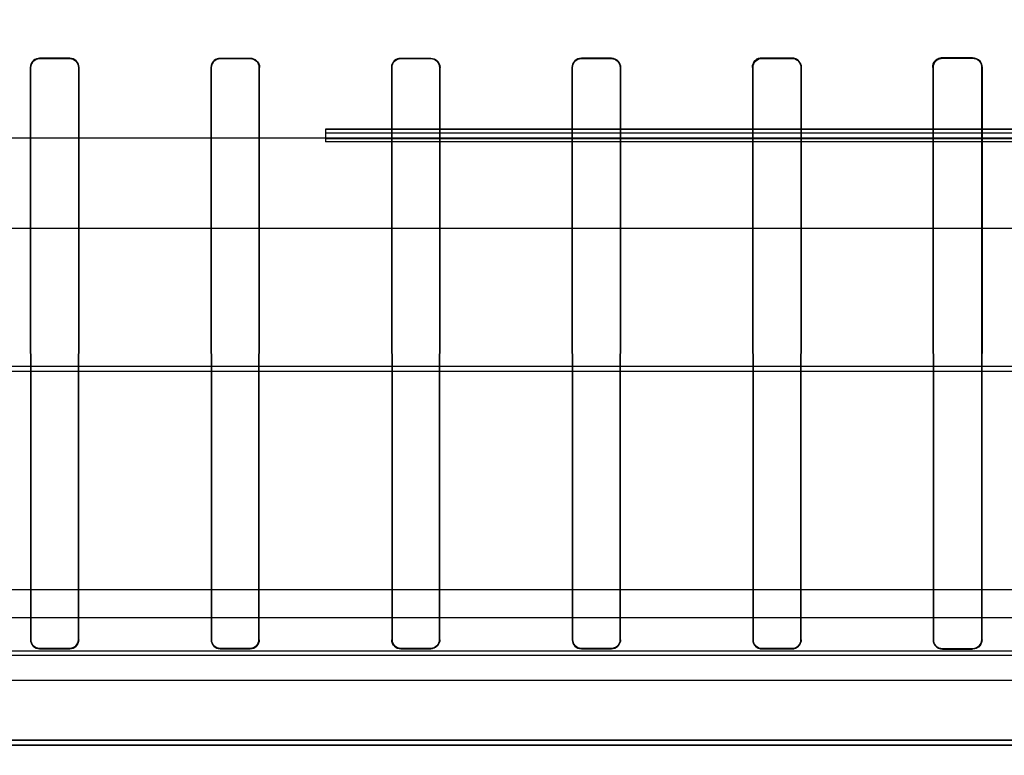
# Model space of a CAD drawing. Header units: millimetres. Extents: x 0 to 297, y 0 to 210.
# Tile 402 of 499: x 240.354 to 240.583, y 159.979 to 160.15. Entities that reach past the tile are written whole.
import ezdxf

# ---------------------------------------------------------------- set-up
doc = ezdxf.new("R2010")
doc.units = ezdxf.units.MM
doc.header["$LTSCALE"] = 16.335
doc.layers.get('0').update_dxf_attribs({"linetype": 'CONTINUOUS'})
for name, color, linetype in [('AXES_REF', 7, 'CONTINUOUS'), ('INTFCLR_1', 7, 'CONTINUOUS'), ('INTFCLR_144815', 7, 'CONTINUOUS'), ('INTFCLR_72935', 7, 'CONTINUOUS')]:
    doc.layers.add(name, color=color, linetype=linetype)

msp = doc.modelspace()

# ---------------------------------------------------------------- linework, layer by layer
at = {"color": 7, "linetype": 'Continuous'}
for radius in [6.78708, 6.7865, 6.74304]:
    msp.add_circle((241.48891, 154.71146), radius, dxfattribs=at)
for radius, start, end in [(6.72, 278.277129, 261.722871), (6.874, 113.082692, 346.830891)]:
    msp.add_arc((241.48891, 154.71146), radius, start, end, dxfattribs=at)
at = {"layer": 'AXES_REF', "color": 9, "linetype": 'Continuous'}
msp.add_arc((241.48891, 154.71146), 6.19116, 94.411812, 85.588188, dxfattribs=at)
at = {"layer": 'INTFCLR_1', "color": 9, "linetype": 'Continuous'}
for p, q in [((240.35822, 160.14096), (240.35822, 160.14104)), ((240.36522, 160.14104), (240.36522, 160.14096)), ((240.40022, 160.14095), (240.40022, 160.14102)), ((240.40722, 160.14102), (240.40722, 160.14095)), ((240.44222, 160.14095), (240.44222, 160.14102)), ((240.44922, 160.14102), (240.44922, 160.14095)), ((240.48422, 160.14096), (240.48422, 160.14104)), ((240.49122, 160.14104), (240.49122, 160.14096)), ((240.52622, 160.14099), (240.52622, 160.14107)), ((240.53322, 160.14108), (240.53322, 160.141)), ((240.56822, 160.14104), (240.56822, 160.14112)), ((240.57522, 160.14113), (240.57522, 160.14105)), ((240.35602, 160.13885), (240.3561, 160.13885)), ((240.36732, 160.13885), (240.3674, 160.13885)), ((240.39804, 160.13885), (240.39812, 160.13885)), ((240.40931, 160.13885), (240.40938, 160.13885)), ((240.44005, 160.13885), (240.44012, 160.13885)), ((240.45131, 160.13885), (240.45139, 160.13885)), ((240.48203, 160.13885), (240.48211, 160.13885)), ((240.49333, 160.13885), (240.49341, 160.13885)), ((240.524, 160.13885), (240.52408, 160.13885)), ((240.53536, 160.13885), (240.53544, 160.13885)), ((240.56595, 160.13885), (240.56603, 160.13885)), ((240.57741, 160.13885), (240.5775, 160.13885)), ((240.35617, 160.00585), (240.3561, 160.00585)), ((240.36732, 160.00585), (240.36725, 160.00585)), ((240.39819, 160.00585), (240.39812, 160.00585)), ((240.40931, 160.00585), (240.40924, 160.00585)), ((240.44019, 160.00585), (240.44012, 160.00585)), ((240.45131, 160.00585), (240.45124, 160.00585)), ((240.48218, 160.00585), (240.48211, 160.00585)), ((240.49333, 160.00585), (240.49326, 160.00585)), ((240.52415, 160.00585), (240.52408, 160.00585)), ((240.53536, 160.00585), (240.53529, 160.00585)), ((240.56611, 160.00585), (240.56603, 160.00585)), ((240.57742, 160.00585), (240.57734, 160.00585)), ((240.35822, 160.00374), (240.35822, 160.00381)), ((240.36522, 160.00381), (240.36522, 160.00374)), ((240.40022, 160.00375), (240.40022, 160.00383)), ((240.40722, 160.00383), (240.40722, 160.00375)), ((240.44222, 160.00375), (240.44222, 160.00383)), ((240.44922, 160.00383), (240.44922, 160.00375)), ((240.48422, 160.00374), (240.48422, 160.00381)), ((240.49122, 160.00381), (240.49122, 160.00374)), ((240.52622, 160.00371), (240.52622, 160.00379)), ((240.53322, 160.00378), (240.53322, 160.0037)), ((240.56822, 160.00366), (240.56822, 160.00374)), ((240.57522, 160.00373), (240.57522, 160.00365))]:
    msp.add_line(p, q, dxfattribs=at)
at = {"layer": 'INTFCLR_1', "color": 6, "linetype": 'Continuous'}
for p, q in [((240.35822, 160.14104), (240.36522, 160.14104)), ((240.36522, 160.14096), (240.35822, 160.14096)), ((240.40022, 160.14102), (240.40722, 160.14102)), ((240.40722, 160.14095), (240.40022, 160.14095)), ((240.44222, 160.14102), (240.44922, 160.14102)), ((240.44922, 160.14095), (240.44222, 160.14095)), ((240.48422, 160.14104), (240.49122, 160.14104)), ((240.49122, 160.14096), (240.48422, 160.14096)), ((240.52622, 160.14107), (240.53322, 160.14108)), ((240.53322, 160.141), (240.52622, 160.14099)), ((240.56822, 160.14112), (240.57522, 160.14113)), ((240.57522, 160.14105), (240.56822, 160.14104)), ((240.35602, 160.13885), (240.3561, 160.00585)), ((240.3561, 160.13885), (240.35617, 160.00585)), ((240.36725, 160.00585), (240.36732, 160.13885)), ((240.36732, 160.00585), (240.3674, 160.13885)), ((240.39804, 160.13885), (240.39812, 160.00585)), ((240.39812, 160.13885), (240.39819, 160.00585)), ((240.40924, 160.00585), (240.40931, 160.13885)), ((240.40931, 160.00585), (240.40938, 160.13885)), ((240.44005, 160.13885), (240.44012, 160.00585)), ((240.44012, 160.13885), (240.44019, 160.00585)), ((240.45124, 160.00585), (240.45131, 160.13885)), ((240.45131, 160.00585), (240.45139, 160.13885)), ((240.48203, 160.13885), (240.48211, 160.00585)), ((240.48211, 160.13885), (240.48218, 160.00585)), ((240.49326, 160.00585), (240.49333, 160.13885)), ((240.49333, 160.00585), (240.49341, 160.13885)), ((240.524, 160.13885), (240.52408, 160.00585)), ((240.52408, 160.13885), (240.52415, 160.00585)), ((240.53529, 160.00585), (240.53536, 160.13885)), ((240.53536, 160.00585), (240.53544, 160.13885)), ((240.56595, 160.13885), (240.56603, 160.00585)), ((240.56603, 160.13885), (240.56611, 160.00585)), ((240.57734, 160.00585), (240.57741, 160.13885)), ((240.57742, 160.00585), (240.5775, 160.13885)), ((240.35822, 160.00381), (240.36522, 160.00381)), ((240.36522, 160.00374), (240.35822, 160.00374)), ((240.40022, 160.00383), (240.40722, 160.00383)), ((240.40722, 160.00375), (240.40022, 160.00375)), ((240.44222, 160.00383), (240.44922, 160.00383)), ((240.44922, 160.00375), (240.44222, 160.00375)), ((240.48422, 160.00381), (240.49122, 160.00381)), ((240.49122, 160.00374), (240.48422, 160.00374)), ((240.52622, 160.00379), (240.53322, 160.00378)), ((240.53322, 160.0037), (240.52622, 160.00371)), ((240.56822, 160.00374), (240.57522, 160.00373)), ((240.57522, 160.00365), (240.56822, 160.00366)), ((240.82616, 159.98248), (240.02327, 159.98248)), ((240.84713, 159.98135), (240.0023, 159.98135))]:
    msp.add_line(p, q, dxfattribs=at)
at = {"layer": 'INTFCLR_1', "color": 7, "linetype": 'Continuous'}
for points in [[(240.524, 160.13885), (240.524, 160.13895), (240.52401, 160.13904), (240.52402, 160.13914), (240.52403, 160.13923), (240.52405, 160.13933), (240.52407, 160.13942), (240.5241, 160.13952), (240.52413, 160.13961), (240.52417, 160.1397)], [(240.52424, 160.13967), (240.52421, 160.13958), (240.52418, 160.1395), (240.52415, 160.13941), (240.52413, 160.13931), (240.52411, 160.13922), (240.5241, 160.13913), (240.52409, 160.13904), (240.52408, 160.13894), (240.52408, 160.13885)], [(240.56734, 160.14094), (240.56743, 160.14098), (240.56753, 160.14101), (240.56763, 160.14104), (240.56772, 160.14107), (240.56782, 160.14109), (240.56792, 160.1411), (240.56802, 160.14111), (240.56812, 160.14112), (240.56822, 160.14112)], [(240.56822, 160.14104), (240.56812, 160.14103), (240.56803, 160.14103), (240.56793, 160.14102), (240.56784, 160.141), (240.56774, 160.14098), (240.56765, 160.14096), (240.56756, 160.14093), (240.56746, 160.1409), (240.56737, 160.14087)]]:
    msp.add_lwpolyline(points, dxfattribs=at)
at = {"layer": 'INTFCLR_1', "color": 6, "linetype": 'Continuous'}
for points, knots in [([(240.35822, 160.14104), (240.35772, 160.14104), (240.35657, 160.14065), (240.35602, 160.13947), (240.35602, 160.13885)], [0, 0, 0, 0, 0.443717, 1, 1, 1, 1]), ([(240.35822, 160.14096), (240.35774, 160.14096), (240.35662, 160.14058), (240.3561, 160.13945), (240.3561, 160.13885)], [0, 0, 0, 0, 0.444151, 1, 1, 1, 1]), ([(240.3674, 160.13885), (240.3674, 160.13942), (240.36693, 160.14058), (240.36577, 160.14104), (240.36522, 160.14104)], [0, 0, 0, 0, 0.506662, 1, 1, 1, 1]), ([(240.36732, 160.13885), (240.36732, 160.1394), (240.36687, 160.14052), (240.36575, 160.14096), (240.36522, 160.14096)], [0, 0, 0, 0, 0.506071, 1, 1, 1, 1]), ([(240.40022, 160.14102), (240.39973, 160.14102), (240.39858, 160.14064), (240.39804, 160.13947), (240.39804, 160.13885)], [0, 0, 0, 0, 0.44015, 1, 1, 1, 1]), ([(240.40022, 160.14095), (240.39974, 160.14095), (240.39864, 160.14057), (240.39812, 160.13944), (240.39812, 160.13885)], [0, 0, 0, 0, 0.444511, 1, 1, 1, 1]), ([(240.40722, 160.14102), (240.4077, 160.14102), (240.40884, 160.14064), (240.40939, 160.13947), (240.40938, 160.13885)], [0, 0, 0, 0, 0.437529, 1, 1, 1, 1]), ([(240.40931, 160.13885), (240.40931, 160.13939), (240.40885, 160.14051), (240.40774, 160.14095), (240.40722, 160.14095)], [0, 0, 0, 0, 0.508829, 1, 1, 1, 1]), ([(240.44222, 160.14102), (240.44167, 160.14102), (240.44052, 160.14057), (240.44004, 160.13941), (240.44005, 160.13885)], [0, 0, 0, 0, 0.491025, 1, 1, 1, 1]), ([(240.44222, 160.14095), (240.44169, 160.14095), (240.44058, 160.14051), (240.44012, 160.13939), (240.44012, 160.13885)], [0, 0, 0, 0, 0.492029, 1, 1, 1, 1]), ([(240.44922, 160.14102), (240.44971, 160.14102), (240.45085, 160.14063), (240.45139, 160.13947), (240.45139, 160.13885)], [0, 0, 0, 0, 0.44357, 1, 1, 1, 1]), ([(240.45131, 160.13885), (240.45131, 160.1394), (240.45085, 160.14051), (240.44974, 160.14095), (240.44922, 160.14095)], [0, 0, 0, 0, 0.509869, 1, 1, 1, 1]), ([(240.48422, 160.14104), (240.48367, 160.14104), (240.48251, 160.14058), (240.48203, 160.13942), (240.48203, 160.13885)], [0, 0, 0, 0, 0.491601, 1, 1, 1, 1]), ([(240.48422, 160.14096), (240.48369, 160.14096), (240.48257, 160.14052), (240.48211, 160.1394), (240.48211, 160.13885)], [0, 0, 0, 0, 0.492547, 1, 1, 1, 1]), ([(240.49341, 160.13885), (240.49341, 160.13936), (240.49299, 160.14052), (240.49182, 160.14104), (240.49122, 160.14104)], [0, 0, 0, 0, 0.457462, 1, 1, 1, 1]), ([(240.49333, 160.13885), (240.49333, 160.1394), (240.49287, 160.14053), (240.49174, 160.14096), (240.49122, 160.14096)], [0, 0, 0, 0, 0.509211, 1, 1, 1, 1]), ([(240.53544, 160.13885), (240.53544, 160.13937), (240.53503, 160.14054), (240.53383, 160.14108), (240.53322, 160.14108)], [0, 0, 0, 0, 0.455215, 1, 1, 1, 1]), ([(240.53536, 160.13885), (240.53536, 160.13935), (240.53496, 160.14048), (240.53381, 160.141), (240.53322, 160.141)], [0, 0, 0, 0, 0.454417, 1, 1, 1, 1]), ([(240.5775, 160.13885), (240.5775, 160.13937), (240.57708, 160.14058), (240.57585, 160.14113), (240.57522, 160.14113)], [0, 0, 0, 0, 0.450848, 1, 1, 1, 1]), ([(240.57741, 160.13885), (240.57741, 160.13936), (240.57701, 160.14051), (240.57583, 160.14105), (240.57522, 160.14105)], [0, 0, 0, 0, 0.45049, 1, 1, 1, 1]), ([(240.3561, 160.00585), (240.3561, 160.00531), (240.35655, 160.00419), (240.35767, 160.00374), (240.35822, 160.00374)], [0, 0, 0, 0, 0.498546, 1, 1, 1, 1]), ([(240.35617, 160.00585), (240.35617, 160.00538), (240.35655, 160.0043), (240.35765, 160.00381), (240.35822, 160.00381)], [0, 0, 0, 0, 0.454427, 1, 1, 1, 1]), ([(240.36522, 160.00381), (240.36574, 160.00381), (240.36682, 160.00425), (240.36725, 160.00533), (240.36725, 160.00585)], [0, 0, 0, 0, 0.502563, 1, 1, 1, 1]), ([(240.36732, 160.00585), (240.36732, 160.00536), (240.36693, 160.00425), (240.3658, 160.00374), (240.36522, 160.00374)], [0, 0, 0, 0, 0.457443, 1, 1, 1, 1]), ([(240.39812, 160.00585), (240.39812, 160.00531), (240.39857, 160.0042), (240.39968, 160.00375), (240.40022, 160.00375)], [0, 0, 0, 0, 0.500607, 1, 1, 1, 1]), ([(240.39819, 160.00585), (240.39819, 160.00533), (240.39862, 160.00426), (240.3997, 160.00383), (240.40022, 160.00383)], [0, 0, 0, 0, 0.500634, 1, 1, 1, 1]), ([(240.44922, 160.00383), (240.44973, 160.00383), (240.45081, 160.00426), (240.45124, 160.00534), (240.45124, 160.00585)], [0, 0, 0, 0, 0.501191, 1, 1, 1, 1]), ([(240.45131, 160.00585), (240.45131, 160.00536), (240.45092, 160.00426), (240.4498, 160.00375), (240.44922, 160.00375)], [0, 0, 0, 0, 0.454294, 1, 1, 1, 1]), ([(240.48211, 160.00585), (240.48211, 160.00531), (240.48255, 160.00419), (240.48368, 160.00374), (240.48422, 160.00374)], [0, 0, 0, 0, 0.498911, 1, 1, 1, 1]), ([(240.48218, 160.00585), (240.48218, 160.00538), (240.48256, 160.0043), (240.48365, 160.00381), (240.48422, 160.00381)], [0, 0, 0, 0, 0.457721, 1, 1, 1, 1]), ([(240.49122, 160.00381), (240.49174, 160.00381), (240.49282, 160.00425), (240.49326, 160.00533), (240.49326, 160.00585)], [0, 0, 0, 0, 0.503127, 1, 1, 1, 1]), ([(240.49333, 160.00585), (240.49333, 160.00536), (240.49294, 160.00425), (240.49181, 160.00374), (240.49122, 160.00374)], [0, 0, 0, 0, 0.451725, 1, 1, 1, 1]), ([(240.52408, 160.00585), (240.52408, 160.00531), (240.52453, 160.00417), (240.52566, 160.00371), (240.52622, 160.00371)], [0, 0, 0, 0, 0.495056, 1, 1, 1, 1]), ([(240.52415, 160.00585), (240.52415, 160.00538), (240.52453, 160.00429), (240.52564, 160.00379), (240.52622, 160.00379)], [0, 0, 0, 0, 0.450406, 1, 1, 1, 1]), ([(240.53322, 160.00378), (240.53375, 160.00378), (240.53485, 160.00423), (240.53529, 160.00533), (240.53529, 160.00585)], [0, 0, 0, 0, 0.506932, 1, 1, 1, 1]), ([(240.53536, 160.00585), (240.53536, 160.00536), (240.53497, 160.00423), (240.53382, 160.0037), (240.53322, 160.0037)], [0, 0, 0, 0, 0.447419, 1, 1, 1, 1]), ([(240.56603, 160.00585), (240.56603, 160.00531), (240.56648, 160.00415), (240.56765, 160.00366), (240.56822, 160.00366)], [0, 0, 0, 0, 0.488892, 1, 1, 1, 1]), ([(240.56611, 160.00585), (240.56611, 160.00537), (240.56649, 160.00427), (240.56762, 160.00374), (240.56822, 160.00374)], [0, 0, 0, 0, 0.443662, 1, 1, 1, 1]), ([(240.57522, 160.00373), (240.57577, 160.00373), (240.5769, 160.0042), (240.57734, 160.00532), (240.57734, 160.00585)], [0, 0, 0, 0, 0.512841, 1, 1, 1, 1]), ([(240.57742, 160.00585), (240.57742, 160.00536), (240.57702, 160.0042), (240.57584, 160.00365), (240.57522, 160.00365)], [0, 0, 0, 0, 0.44115, 1, 1, 1, 1])]:
    msp.add_open_spline(points, degree=3, knots=knots, dxfattribs=at)
at = {"layer": 'INTFCLR_1', "color": 7, "linetype": 'Continuous'}
for points, knots in [([(240.52622, 160.14107), (240.52566, 160.14107), (240.52448, 160.1406), (240.524, 160.13942), (240.524, 160.13885)], [0, 0, 0, 0, 0.494209, 1, 1, 1, 1]), ([(240.52622, 160.14099), (240.52568, 160.14099), (240.52454, 160.14054), (240.52408, 160.1394), (240.52408, 160.13885)], [0, 0, 0, 0, 0.494888, 1, 1, 1, 1]), ([(240.56822, 160.14112), (240.56764, 160.14112), (240.56644, 160.14064), (240.56595, 160.13943), (240.56595, 160.13885)], [0, 0, 0, 0, 0.499075, 1, 1, 1, 1]), ([(240.56822, 160.14104), (240.56766, 160.14104), (240.5665, 160.14057), (240.56603, 160.13941), (240.56603, 160.13885)], [0, 0, 0, 0, 0.499233, 1, 1, 1, 1]), ([(240.40722, 160.00383), (240.40773, 160.00383), (240.40881, 160.00426), (240.40924, 160.00534), (240.40924, 160.00585)], [0, 0, 0, 0, 0.501007, 1, 1, 1, 1]), ([(240.40722, 160.00375), (240.40775, 160.00375), (240.40887, 160.0042), (240.40931, 160.00532), (240.40931, 160.00585)], [0, 0, 0, 0, 0.501019, 1, 1, 1, 1]), ([(240.44012, 160.00585), (240.44012, 160.00532), (240.44057, 160.0042), (240.44168, 160.00375), (240.44222, 160.00375)], [0, 0, 0, 0, 0.500725, 1, 1, 1, 1]), ([(240.44019, 160.00585), (240.44019, 160.00533), (240.44062, 160.00426), (240.4417, 160.00383), (240.44222, 160.00383)], [0, 0, 0, 0, 0.50074, 1, 1, 1, 1])]:
    msp.add_open_spline(points, degree=3, knots=knots, dxfattribs=at)
for points in [[(240.52417, 160.1397), (240.52439, 160.14024), (240.52483, 160.14092), (240.52541, 160.14092)], [(240.52622, 160.14099), (240.5257, 160.14099), (240.52498, 160.14091), (240.52478, 160.14043)], [(240.56595, 160.13885), (240.56595, 160.1394), (240.56605, 160.14018), (240.56656, 160.1404)], [(240.56737, 160.14087), (240.56686, 160.14065), (240.5662, 160.14024), (240.5662, 160.13969)], [(240.4087, 160.00437), (240.40832, 160.00399), (240.40775, 160.00375), (240.40722, 160.00375)], [(240.40722, 160.00383), (240.40767, 160.00383), (240.40818, 160.00397), (240.4085, 160.00429)], [(240.40865, 160.00442), (240.40901, 160.00479), (240.40924, 160.00533), (240.40924, 160.00585)], [(240.40931, 160.00585), (240.40931, 160.00532), (240.40908, 160.00475), (240.4087, 160.00437)], [(240.44073, 160.00437), (240.44035, 160.00475), (240.44012, 160.00532), (240.44012, 160.00585)], [(240.44019, 160.00585), (240.44019, 160.00533), (240.44042, 160.00478), (240.44079, 160.00442)], [(240.44079, 160.00442), (240.44115, 160.00405), (240.4417, 160.00383), (240.44222, 160.00383)], [(240.44222, 160.00375), (240.44174, 160.00375), (240.44122, 160.0039), (240.44088, 160.00423)]]:
    msp.add_open_spline(points, degree=3, dxfattribs=at)
at = {"layer": 'INTFCLR_144815', "color": 6, "linetype": 'Continuous'}
for p, q in [((240.42472, 160.12456), (240.42472, 160.12163)), ((240.67667, 160.1245), (240.42472, 160.1245)), ((240.42472, 160.1237), (240.6874, 160.1237)), ((240.42472, 160.1224), (240.67672, 160.1224)), ((240.68722, 160.12163), (240.42472, 160.12163)), ((240.81989, 160.01746), (240.08068, 160.01746))]:
    msp.add_line(p, q, dxfattribs=at)
at = {"layer": 'INTFCLR_144815', "color": 9, "linetype": 'Continuous'}
for p, q in [((240.76457, 160.12456), (240.42472, 160.12456)), ((240.66754, 160.12246), (240.00727, 160.12246)), ((240.87517, 160.10146), (240.04867, 160.10146)), ((240.95251, 160.0694), (239.96198, 160.0694)), ((240.02286, 160.0683), (240.90605, 160.0683)), ((240.74665, 160.01095), (240.10278, 160.01095)), ((240.22331, 160.00227), (240.62612, 160.00227)), ((240.61987, 160.00317), (240.22956, 160.00316)), ((239.87511, 159.99646), (241.00773, 159.99646))]:
    msp.add_line(p, q, dxfattribs=at)
at = {"layer": 'INTFCLR_72935', "color": 9, "linetype": 'Continuous'}
for p, q in [((240.35822, 160.14104), (240.35822, 160.14096)), ((240.36522, 160.14096), (240.36522, 160.14104)), ((240.40022, 160.14102), (240.40022, 160.14095)), ((240.40722, 160.14095), (240.40722, 160.14102)), ((240.44222, 160.14102), (240.44222, 160.14095)), ((240.44922, 160.14095), (240.44922, 160.14102)), ((240.48422, 160.14104), (240.48422, 160.14096)), ((240.49122, 160.14096), (240.49122, 160.14104)), ((240.52622, 160.14107), (240.52622, 160.14099)), ((240.53322, 160.141), (240.53322, 160.14108)), ((240.56822, 160.14112), (240.56822, 160.14104)), ((240.57522, 160.14105), (240.57522, 160.14113)), ((240.3561, 160.13885), (240.35602, 160.13885)), ((240.3674, 160.13885), (240.36732, 160.13885)), ((240.39812, 160.13885), (240.39804, 160.13885)), ((240.40938, 160.13885), (240.40931, 160.13885)), ((240.44012, 160.13885), (240.44005, 160.13885)), ((240.45139, 160.13885), (240.45131, 160.13885)), ((240.48211, 160.13885), (240.48203, 160.13885)), ((240.49341, 160.13885), (240.49333, 160.13885)), ((240.52408, 160.13885), (240.524, 160.13885)), ((240.53544, 160.13885), (240.53536, 160.13885)), ((240.56603, 160.13885), (240.56595, 160.13885)), ((240.5775, 160.13885), (240.57741, 160.13885)), ((240.3561, 160.00585), (240.35617, 160.00585)), ((240.36725, 160.00585), (240.36732, 160.00585)), ((240.39812, 160.00585), (240.39819, 160.00585)), ((240.40924, 160.00585), (240.40931, 160.00585)), ((240.44012, 160.00585), (240.44019, 160.00585)), ((240.45124, 160.00585), (240.45131, 160.00585)), ((240.48211, 160.00585), (240.48218, 160.00585)), ((240.49326, 160.00585), (240.49333, 160.00585)), ((240.52408, 160.00585), (240.52415, 160.00585)), ((240.53529, 160.00585), (240.53536, 160.00585)), ((240.56603, 160.00585), (240.56611, 160.00585)), ((240.57734, 160.00585), (240.57742, 160.00585)), ((240.35822, 160.00381), (240.35822, 160.00374)), ((240.36522, 160.00374), (240.36522, 160.00381)), ((240.40022, 160.00383), (240.40022, 160.00375)), ((240.40722, 160.00375), (240.40722, 160.00383)), ((240.44222, 160.00383), (240.44222, 160.00375)), ((240.44922, 160.00375), (240.44922, 160.00383)), ((240.48422, 160.00381), (240.48422, 160.00374)), ((240.49122, 160.00374), (240.49122, 160.00381)), ((240.52622, 160.00379), (240.52622, 160.00371)), ((240.53322, 160.0037), (240.53322, 160.00378)), ((240.56822, 160.00374), (240.56822, 160.00366)), ((240.57522, 160.00365), (240.57522, 160.00373))]:
    msp.add_line(p, q, dxfattribs=at)
at = {"layer": 'INTFCLR_72935', "color": 6, "linetype": 'Continuous'}
for p, q in [((240.36522, 160.14104), (240.35822, 160.14104)), ((240.35822, 160.14096), (240.36522, 160.14096)), ((240.40722, 160.14102), (240.40022, 160.14102)), ((240.40022, 160.14095), (240.40722, 160.14095)), ((240.44922, 160.14102), (240.44222, 160.14102)), ((240.44222, 160.14095), (240.44922, 160.14095)), ((240.49122, 160.14104), (240.48422, 160.14104)), ((240.48422, 160.14096), (240.49122, 160.14096)), ((240.53322, 160.14108), (240.52622, 160.14107)), ((240.52622, 160.14099), (240.53322, 160.141)), ((240.57522, 160.14113), (240.56822, 160.14112)), ((240.56822, 160.14104), (240.57522, 160.14105)), ((240.35602, 160.13885), (240.3561, 160.00585)), ((240.35617, 160.00585), (240.3561, 160.13885)), ((240.36732, 160.13885), (240.36725, 160.00585)), ((240.36732, 160.00585), (240.3674, 160.13885)), ((240.39804, 160.13885), (240.39812, 160.00585)), ((240.39819, 160.00585), (240.39812, 160.13885)), ((240.40931, 160.13885), (240.40924, 160.00585)), ((240.40931, 160.00585), (240.40938, 160.13885)), ((240.44005, 160.13885), (240.44012, 160.00585)), ((240.44019, 160.00585), (240.44012, 160.13885)), ((240.45131, 160.13885), (240.45124, 160.00585)), ((240.45131, 160.00585), (240.45139, 160.13885)), ((240.48203, 160.13885), (240.48211, 160.00585)), ((240.48218, 160.00585), (240.48211, 160.13885)), ((240.49333, 160.13885), (240.49326, 160.00585)), ((240.49333, 160.00585), (240.49341, 160.13885)), ((240.524, 160.13885), (240.52408, 160.00585)), ((240.52415, 160.00585), (240.52408, 160.13885)), ((240.53536, 160.13885), (240.53529, 160.00585)), ((240.53536, 160.00585), (240.53544, 160.13885)), ((240.56595, 160.13885), (240.56603, 160.00585)), ((240.56611, 160.00585), (240.56603, 160.13885)), ((240.57741, 160.13885), (240.57734, 160.00585)), ((240.57742, 160.00585), (240.5775, 160.13885)), ((240.36522, 160.00381), (240.35822, 160.00381)), ((240.35822, 160.00374), (240.36522, 160.00374)), ((240.40722, 160.00383), (240.40022, 160.00383)), ((240.40022, 160.00375), (240.40722, 160.00375)), ((240.44922, 160.00383), (240.44222, 160.00383)), ((240.44222, 160.00375), (240.44922, 160.00375)), ((240.49122, 160.00381), (240.48422, 160.00381)), ((240.48422, 160.00374), (240.49122, 160.00374)), ((240.53322, 160.00378), (240.52622, 160.00379)), ((240.52622, 160.00371), (240.53322, 160.0037)), ((240.57522, 160.00373), (240.56822, 160.00374)), ((240.56822, 160.00366), (240.57522, 160.00365)), ((240.02327, 159.98248), (240.82616, 159.98248)), ((240.0023, 159.98135), (240.84713, 159.98135))]:
    msp.add_line(p, q, dxfattribs=at)
at = {"layer": 'INTFCLR_72935', "color": 7, "linetype": 'Continuous'}
for points in [[(240.52417, 160.1397), (240.52413, 160.13961), (240.5241, 160.13952), (240.52408, 160.13943), (240.52405, 160.13933), (240.52403, 160.13924), (240.52402, 160.13914), (240.52401, 160.13904), (240.524, 160.13895), (240.524, 160.13885)], [(240.52408, 160.13885), (240.52408, 160.13894), (240.52409, 160.13904), (240.5241, 160.13913), (240.52411, 160.13922), (240.52413, 160.13931), (240.52415, 160.1394), (240.52418, 160.13949), (240.52421, 160.13958), (240.52424, 160.13967)], [(240.56822, 160.14112), (240.56812, 160.14112), (240.56802, 160.14111), (240.56792, 160.1411), (240.56782, 160.14109), (240.56773, 160.14107), (240.56763, 160.14104), (240.56753, 160.14101), (240.56744, 160.14098), (240.56734, 160.14094)], [(240.56737, 160.14087), (240.56746, 160.1409), (240.56755, 160.14093), (240.56765, 160.14096), (240.56774, 160.14098), (240.56784, 160.141), (240.56793, 160.14102), (240.56803, 160.14103), (240.56812, 160.14103), (240.56822, 160.14104)]]:
    msp.add_lwpolyline(points, dxfattribs=at)
at = {"layer": 'INTFCLR_72935', "color": 6, "linetype": 'Continuous'}
for points, knots in [([(240.35822, 160.14104), (240.35772, 160.14104), (240.35656, 160.14064), (240.35602, 160.13947), (240.35602, 160.13885)], [0, 0, 0, 0, 0.447715, 1, 1, 1, 1]), ([(240.3561, 160.13885), (240.3561, 160.1394), (240.35657, 160.14053), (240.35769, 160.14096), (240.35822, 160.14096)], [0, 0, 0, 0, 0.513301, 1, 1, 1, 1]), ([(240.3674, 160.13885), (240.3674, 160.13941), (240.36693, 160.14058), (240.36577, 160.14104), (240.36522, 160.14104)], [0, 0, 0, 0, 0.50332, 1, 1, 1, 1]), ([(240.36522, 160.14096), (240.36575, 160.14096), (240.36686, 160.14052), (240.36732, 160.1394), (240.36732, 160.13885)], [0, 0, 0, 0, 0.4933, 1, 1, 1, 1]), ([(240.40022, 160.14102), (240.39972, 160.14102), (240.39858, 160.14063), (240.39804, 160.13947), (240.39804, 160.13885)], [0, 0, 0, 0, 0.44357, 1, 1, 1, 1]), ([(240.39812, 160.13885), (240.39812, 160.1394), (240.39858, 160.14052), (240.39969, 160.14095), (240.40022, 160.14095)], [0, 0, 0, 0, 0.513035, 1, 1, 1, 1]), ([(240.40938, 160.13885), (240.40939, 160.13941), (240.40892, 160.14056), (240.40776, 160.14102), (240.40722, 160.14102)], [0, 0, 0, 0, 0.503948, 1, 1, 1, 1]), ([(240.40722, 160.14095), (240.40774, 160.14095), (240.40885, 160.14051), (240.40931, 160.13939), (240.40931, 160.13885)], [0, 0, 0, 0, 0.491194, 1, 1, 1, 1]), ([(240.44222, 160.14102), (240.44173, 160.14102), (240.44059, 160.14064), (240.44004, 160.13947), (240.44005, 160.13885)], [0, 0, 0, 0, 0.437529, 1, 1, 1, 1]), ([(240.44012, 160.13885), (240.44012, 160.13939), (240.44057, 160.1405), (240.44168, 160.14095), (240.44222, 160.14095)], [0, 0, 0, 0, 0.503034, 1, 1, 1, 1]), ([(240.44922, 160.14102), (240.4497, 160.14102), (240.45085, 160.14064), (240.45139, 160.13947), (240.45139, 160.13885)], [0, 0, 0, 0, 0.44015, 1, 1, 1, 1]), ([(240.44922, 160.14095), (240.44969, 160.14095), (240.45079, 160.14057), (240.45131, 160.13944), (240.45131, 160.13885)], [0, 0, 0, 0, 0.444511, 1, 1, 1, 1]), ([(240.48422, 160.14104), (240.48367, 160.14104), (240.48251, 160.14058), (240.48203, 160.13942), (240.48203, 160.13885)], [0, 0, 0, 0, 0.492454, 1, 1, 1, 1]), ([(240.48211, 160.13885), (240.48211, 160.13939), (240.48256, 160.14051), (240.48368, 160.14096), (240.48422, 160.14096)], [0, 0, 0, 0, 0.502554, 1, 1, 1, 1]), ([(240.49341, 160.13885), (240.49341, 160.13937), (240.49299, 160.14052), (240.49182, 160.14104), (240.49122, 160.14104)], [0, 0, 0, 0, 0.461837, 1, 1, 1, 1]), ([(240.49122, 160.14096), (240.4917, 160.14096), (240.49281, 160.14058), (240.49333, 160.13945), (240.49333, 160.13885)], [0, 0, 0, 0, 0.448224, 1, 1, 1, 1]), ([(240.53544, 160.13885), (240.53544, 160.13937), (240.53502, 160.14055), (240.53383, 160.14108), (240.53322, 160.14108)], [0, 0, 0, 0, 0.45883, 1, 1, 1, 1]), ([(240.53322, 160.141), (240.53371, 160.141), (240.53484, 160.1406), (240.53536, 160.13945), (240.53536, 160.13885)], [0, 0, 0, 0, 0.453642, 1, 1, 1, 1]), ([(240.5775, 160.13885), (240.5775, 160.13938), (240.57707, 160.14058), (240.57585, 160.14113), (240.57522, 160.14113)], [0, 0, 0, 0, 0.454243, 1, 1, 1, 1]), ([(240.57522, 160.14105), (240.57573, 160.14105), (240.57689, 160.14063), (240.57741, 160.13946), (240.57741, 160.13885)], [0, 0, 0, 0, 0.460436, 1, 1, 1, 1]), ([(240.3561, 160.00585), (240.3561, 160.00536), (240.35649, 160.00425), (240.35762, 160.00374), (240.35822, 160.00374)], [0, 0, 0, 0, 0.451725, 1, 1, 1, 1]), ([(240.35822, 160.00381), (240.35768, 160.00381), (240.3566, 160.00426), (240.35617, 160.00534), (240.35617, 160.00585)], [0, 0, 0, 0, 0.51099, 1, 1, 1, 1]), ([(240.36725, 160.00585), (240.36725, 160.00538), (240.36687, 160.0043), (240.36578, 160.00381), (240.36522, 160.00381)], [0, 0, 0, 0, 0.457721, 1, 1, 1, 1]), ([(240.36522, 160.00374), (240.36576, 160.00374), (240.36688, 160.0042), (240.36732, 160.00532), (240.36732, 160.00585)], [0, 0, 0, 0, 0.506506, 1, 1, 1, 1]), ([(240.39812, 160.00585), (240.39812, 160.00536), (240.39851, 160.00426), (240.39963, 160.00375), (240.40022, 160.00375)], [0, 0, 0, 0, 0.454294, 1, 1, 1, 1]), ([(240.40022, 160.00383), (240.39969, 160.00383), (240.39861, 160.00427), (240.39819, 160.00534), (240.39819, 160.00585)], [0, 0, 0, 0, 0.507243, 1, 1, 1, 1]), ([(240.44222, 160.00375), (240.44174, 160.00375), (240.44064, 160.00413), (240.44012, 160.00525), (240.44012, 160.00585)], [0, 0, 0, 0, 0.440859, 1, 1, 1, 1]), ([(240.45124, 160.00585), (240.45124, 160.00533), (240.4508, 160.00425), (240.44972, 160.00383), (240.44922, 160.00383)], [0, 0, 0, 0, 0.507501, 1, 1, 1, 1]), ([(240.44922, 160.00375), (240.44976, 160.00375), (240.45088, 160.00421), (240.45131, 160.00532), (240.45131, 160.00585)], [0, 0, 0, 0, 0.507271, 1, 1, 1, 1]), ([(240.48211, 160.00585), (240.48211, 160.00536), (240.4825, 160.00425), (240.48363, 160.00374), (240.48422, 160.00374)], [0, 0, 0, 0, 0.457443, 1, 1, 1, 1]), ([(240.48422, 160.00381), (240.48369, 160.00381), (240.48261, 160.00426), (240.48218, 160.00534), (240.48218, 160.00585)], [0, 0, 0, 0, 0.506281, 1, 1, 1, 1]), ([(240.49326, 160.00585), (240.49326, 160.00538), (240.49288, 160.0043), (240.49178, 160.00381), (240.49122, 160.00381)], [0, 0, 0, 0, 0.454427, 1, 1, 1, 1]), ([(240.49122, 160.00374), (240.49176, 160.00374), (240.49289, 160.0042), (240.49333, 160.00532), (240.49333, 160.00585)], [0, 0, 0, 0, 0.507147, 1, 1, 1, 1]), ([(240.52408, 160.00585), (240.52408, 160.00536), (240.52447, 160.00423), (240.52561, 160.00371), (240.52622, 160.00371)], [0, 0, 0, 0, 0.449743, 1, 1, 1, 1]), ([(240.52622, 160.00379), (240.52568, 160.00379), (240.52458, 160.00424), (240.52415, 160.00534), (240.52415, 160.00585)], [0, 0, 0, 0, 0.511884, 1, 1, 1, 1]), ([(240.53529, 160.00585), (240.53529, 160.00538), (240.53491, 160.00429), (240.5338, 160.00378), (240.53322, 160.00378)], [0, 0, 0, 0, 0.448101, 1, 1, 1, 1]), ([(240.53322, 160.0037), (240.53378, 160.0037), (240.53492, 160.00417), (240.53536, 160.00531), (240.53536, 160.00585)], [0, 0, 0, 0, 0.511078, 1, 1, 1, 1]), ([(240.56603, 160.00585), (240.56603, 160.00536), (240.56642, 160.00421), (240.56759, 160.00366), (240.56822, 160.00366)], [0, 0, 0, 0, 0.442281, 1, 1, 1, 1]), ([(240.56822, 160.00374), (240.56766, 160.00374), (240.56654, 160.00421), (240.56611, 160.00533), (240.56611, 160.00585)], [0, 0, 0, 0, 0.517103, 1, 1, 1, 1]), ([(240.57742, 160.00585), (240.57742, 160.00536), (240.57703, 160.00421), (240.57585, 160.00365), (240.57522, 160.00365)], [0, 0, 0, 0, 0.435704, 1, 1, 1, 1]), ([(240.57734, 160.00585), (240.57734, 160.00537), (240.57696, 160.00426), (240.57582, 160.00373), (240.57522, 160.00373)], [0, 0, 0, 0, 0.44183, 1, 1, 1, 1])]:
    msp.add_open_spline(points, degree=3, knots=knots, dxfattribs=at)
at = {"layer": 'INTFCLR_72935', "color": 7, "linetype": 'Continuous'}
for points, knots in [([(240.524, 160.13885), (240.524, 160.13942), (240.52447, 160.1406), (240.52565, 160.14107), (240.52622, 160.14107)], [0, 0, 0, 0, 0.501533, 1, 1, 1, 1]), ([(240.52408, 160.13885), (240.52408, 160.1394), (240.52454, 160.14053), (240.52567, 160.14099), (240.52622, 160.14099)], [0, 0, 0, 0, 0.501463, 1, 1, 1, 1]), ([(240.56595, 160.13885), (240.56595, 160.13942), (240.56643, 160.14063), (240.56763, 160.14112), (240.56822, 160.14112)], [0, 0, 0, 0, 0.494016, 1, 1, 1, 1]), ([(240.56603, 160.13885), (240.56603, 160.1394), (240.56649, 160.14056), (240.56765, 160.14104), (240.56822, 160.14104)], [0, 0, 0, 0, 0.494747, 1, 1, 1, 1]), ([(240.40924, 160.00585), (240.40924, 160.00533), (240.40881, 160.00426), (240.40773, 160.00383), (240.40722, 160.00383)], [0, 0, 0, 0, 0.50074, 1, 1, 1, 1]), ([(240.40931, 160.00585), (240.40931, 160.00532), (240.40886, 160.0042), (240.40775, 160.00375), (240.40722, 160.00375)], [0, 0, 0, 0, 0.500725, 1, 1, 1, 1]), ([(240.44222, 160.00383), (240.4417, 160.00383), (240.44062, 160.00426), (240.44019, 160.00534), (240.44019, 160.00585)], [0, 0, 0, 0, 0.501007, 1, 1, 1, 1])]:
    msp.add_open_spline(points, degree=3, knots=knots, dxfattribs=at)
for points in [[(240.52424, 160.13967), (240.52446, 160.14019), (240.52488, 160.14084), (240.52543, 160.14084)], [(240.52622, 160.14107), (240.52568, 160.14107), (240.52493, 160.14099), (240.52473, 160.1405)], [(240.56603, 160.13885), (240.56603, 160.13938), (240.56613, 160.14013), (240.56662, 160.14034)], [(240.56734, 160.14094), (240.56681, 160.14072), (240.56612, 160.14029), (240.56612, 160.13972)], [(240.40864, 160.00442), (240.40828, 160.00405), (240.40773, 160.00383), (240.40722, 160.00383)], [(240.40924, 160.00585), (240.40924, 160.00533), (240.40901, 160.00478), (240.40864, 160.00442)], [(240.4087, 160.00437), (240.40908, 160.00475), (240.40931, 160.00532), (240.40931, 160.00585)], [(240.44078, 160.00442), (240.44042, 160.00479), (240.44019, 160.00533), (240.44019, 160.00585)], [(240.44222, 160.00383), (240.44176, 160.00383), (240.44125, 160.00397), (240.44093, 160.00429)], [(240.40722, 160.00375), (240.40769, 160.00375), (240.40821, 160.0039), (240.40855, 160.00423)]]:
    msp.add_open_spline(points, degree=3, dxfattribs=at)

doc.saveas('drawing.dxf')
